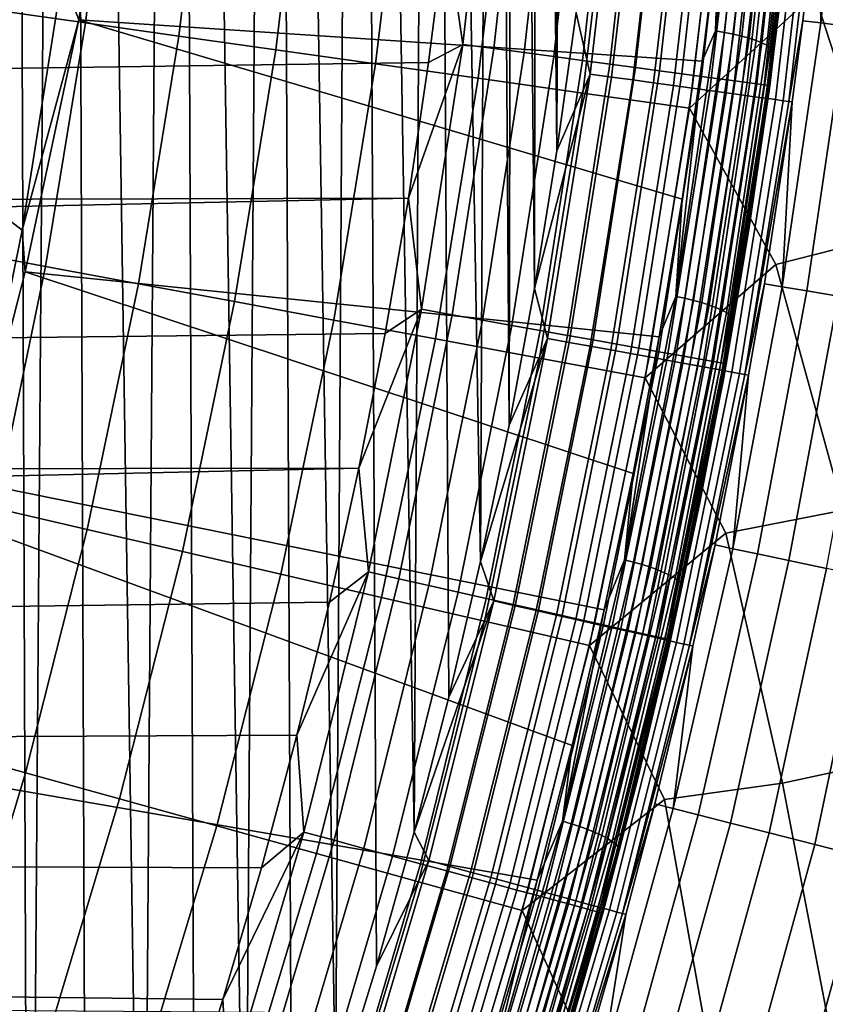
# Model space of a CAD drawing. Header units: metres. Extents: x -109 to 109, y -342 to 66.
# Tile 383 of 512: x 24.46 to 28, y -7.81 to -3.48. Entities that reach past the tile are written whole.
import ezdxf

# ---------------------------------------------------------------- set-up
doc = ezdxf.new("R2010")
doc.units = ezdxf.units.M
doc.layers.add('solid_K_24_62_16_000B91', color=7, linetype='CONTINUOUS')

msp = doc.modelspace()

# ---------------------------------------------------------------- linework, layer by layer
at = {"layer": 'solid_K_24_62_16_000B91'}
for points in [[(24.226357, -12.195995, 31), (24.495567, -11.645845, 31), (24.410202, 11.739717, 31)], [(24.495567, -11.645845, 31), (24.667767, 11.188388, 31), (24.410202, 11.739717, 31)], [(24.495567, -11.645845, 31), (24.752348, -11.08963, 31), (24.667767, 11.188388, 31)], [(24.996469, -10.527824, 31), (25.145042, 10.070031, 31), (24.667767, 11.188388, 31)], [(24.752348, -11.08963, 31), (24.996469, -10.527824, 31), (24.667767, 11.188388, 31)], [(24.996469, -10.527824, 31), (25.227873, -9.960575, 31), (25.145042, 10.070031, 31)], [(25.446392, -9.388275, 31), (25.571054, 8.933076, 31), (25.145042, 10.070031, 31)], [(25.227873, -9.960575, 31), (25.446392, -9.388275, 31), (25.145042, 10.070031, 31)], [(25.446392, -9.388275, 31), (25.651932, -8.811192, 31), (25.571054, 8.933076, 31)], [(25.844389, -8.229585, 31), (25.944952, 7.780631, 31), (25.571054, 8.933076, 31)], [(25.651932, -8.811192, 31), (25.844389, -8.229585, 31), (25.571054, 8.933076, 31)], [(25.844389, -8.229585, 31), (26.023642, -7.643868, 31), (25.944952, 7.780631, 31)], [(26.189634, -7.05419, 31), (26.266127, 6.615836, 31), (25.944952, 7.780631, 31)], [(26.023642, -7.643868, 31), (26.189634, -7.05419, 31), (25.944952, 7.780631, 31)], [(26.189634, -7.05419, 31), (26.342234, -6.461063, 31), (26.266127, 6.615836, 31)], [(26.481415, -5.864575, 31), (26.534307, 5.441854, 31), (26.266127, 6.615836, 31)], [(26.342234, -6.461063, 31), (26.481415, -5.864575, 31), (26.266127, 6.615836, 31)], [(26.481415, -5.864575, 31), (26.607061, -5.265256, 31), (26.534307, 5.441854, 31)], [(26.607061, -5.265256, 31), (26.628435, 5.005833, 31), (26.534307, 5.441854, 31)], [(26.607061, -5.265256, 31), (26.71916, -4.663173, 31), (26.628435, 5.005833, 31)], [(26.71916, -4.663173, 31), (26.731255, 4.571909, 31), (26.628435, 5.005833, 31)], [(26.71916, -4.663173, 31), (26.817623, -4.058781, 31), (26.731255, 4.571909, 31)], [(26.817623, -4.058781, 31), (26.742184, 4.523861, 31), (26.731255, 4.571909, 31)], [(26.817623, -4.058781, 31), (26.751213, 4.475628, 31), (26.742184, 4.523861, 31)], [(26.817623, -4.058781, 31), (26.845097, 3.873025, 31), (26.751213, 4.475628, 31)], [(26.817623, -4.058781, 31), (26.902435, -3.452191, 31), (26.845097, 3.873025, 31)], [(24.714945, -3.482851, 40.375896), (24.641716, -3.292164, 39.925716), (24.765802, -2.169688, 39.925716), (24.897516, -2.36602, 40.623493)], [(28.099537, -2.329802, 29.560463), (28.020241, -2.323228, 30.115044), (27.992641, -2.635014, 30.115044), (27.978863, -3.495935, 29.557734)], [(28.099537, -2.329802, 29.560463), (27.978863, -3.495935, 29.557734), (28.088381, -3.509619, 29.005627), (28.208765, -2.338859, 29.011028)], [(24.349251, -3.439648, -22.694466), (24.47567, -2.378822, -22.694466), (24.87295, -2.417434, -22.40901), (24.744478, -3.495479, -22.40901)], [(27.456547, -3.664438, 40.33564), (24.714945, -3.482851, 40.375896), (24.897516, -2.36602, 40.623493), (27.530907, -3.055997, 40.470528)], [(27.515114, -3.531101, 40.368042), (27.591789, -2.44601, 40.605759), (27.640373, -2.357692, 40.628181)], [(27.515114, -3.531101, 40.368042), (27.640373, -2.357692, 40.628181), (27.680662, -2.362786, 40.635658), (27.555229, -3.537827, 40.37516)], [(27.555229, -3.537827, 40.37516), (27.680662, -2.362786, 40.635658), (27.719418, -2.36894, 40.64851), (27.593819, -3.54555, 40.387661)], [(27.593819, -3.54555, 40.387661), (27.719418, -2.36894, 40.64851), (27.755909, -2.376037, 40.666485), (27.630152, -3.554124, 40.405308)], [(27.630152, -3.554124, 40.405308), (27.755909, -2.376037, 40.666485), (27.789442, -2.383943, 40.689243), (27.66354, -3.563388, 40.427769)], [(24.744478, -3.495479, -22.40901), (24.87295, -2.417434, -22.40901), (25.286327, -2.457611, -22.14764), (25.155722, -3.553573, -22.14764)], [(26.404053, -3.590627, 84.919785), (26.534163, -2.419237, 84.919785), (26.328917, -3.07126, 84.926178)], [(26.540201, -3.608807, 84.900612), (26.670982, -2.431376, 84.900612), (26.534163, -2.419237, 84.919785), (26.404053, -3.590627, 84.919785)], [(27.66354, -3.563388, 40.427769), (27.789442, -2.383943, 40.689243), (27.819384, -2.392508, 40.716358), (27.693352, -3.573165, 40.454613)], [(27.693352, -3.573165, 40.454613), (27.819384, -2.392508, 40.716358), (27.845165, -2.401569, 40.747314), (27.719021, -3.583271, 40.48534)], [(27.719021, -3.583271, 40.48534), (27.845165, -2.401569, 40.747314), (27.866297, -2.410956, 40.781528), (27.740063, -3.593513, 40.51936)], [(27.740063, -3.593513, 40.51936), (27.866297, -2.410956, 40.781528), (27.882381, -2.42049, 40.818344), (27.756077, -3.603698, 40.556034)], [(27.756077, -3.603698, 40.556034), (27.882381, -2.42049, 40.818344), (27.893112, -2.42999, 40.857067), (27.766762, -3.613633, 40.594662)], [(25.155722, -3.553573, -22.14764), (25.286327, -2.457611, -22.14764), (25.714355, -2.499211, -21.911274), (25.581539, -3.613725, -21.911274)], [(26.674015, -3.626675, 84.868843), (26.805454, -2.443308, 84.868843), (26.670982, -2.431376, 84.900612), (26.540201, -3.608807, 84.900612)], [(26.804346, -3.644078, 84.824738), (26.93643, -2.454929, 84.824738), (26.805454, -2.443308, 84.868843), (26.674015, -3.626675, 84.868843)], [(26.930084, -3.660867, 84.768677), (27.062786, -2.46614, 84.768677), (26.93643, -2.454929, 84.824738), (26.804346, -3.644078, 84.824738)], [(27.050152, -3.6769, 84.701141), (27.183445, -2.476846, 84.701141), (27.062786, -2.46614, 84.768677), (26.930084, -3.660867, 84.768677)], [(27.515114, -3.531101, 40.368042), (27.530907, -3.055997, 40.470528), (27.591789, -2.44601, 40.605759)], [(27.766762, -3.613633, 40.594662), (27.893112, -2.42999, 40.857067), (27.898287, -2.439277, 40.896969), (27.771914, -3.623129, 40.634514)], [(27.771914, -3.623129, 40.634514), (27.898287, -2.439277, 40.896969), (27.828728, -3.157163, 40.762726)], [(25.581539, -3.613725, -21.911274), (25.714355, -2.499211, -21.911274), (26.155539, -2.54209, -21.700735), (26.020443, -3.675726, -21.700735)], [(27.163525, -3.692038, 84.622704), (27.297377, -2.486955, 84.622704), (27.183445, -2.476846, 84.701141), (27.050152, -3.6769, 84.701141)], [(27.26923, -3.706153, 84.534042), (27.403605, -2.49638, 84.534042), (27.297377, -2.486955, 84.622704), (27.163525, -3.692038, 84.622704)], [(27.366369, -3.719124, 84.435905), (27.501221, -2.505041, 84.435905), (27.403605, -2.49638, 84.534042), (27.26923, -3.706153, 84.534042)], [(27.454107, -3.730839, 84.32914), (27.589392, -2.512864, 84.32914), (27.501221, -2.505041, 84.435905), (27.366369, -3.719124, 84.435905)], [(26.020443, -3.675726, -21.700735), (26.155539, -2.54209, -21.700735), (26.608335, -2.586098, -21.51676), (26.470901, -3.739359, -21.51676)], [(26.963123, -3.720728, 30.99542), (27.098833, -2.550886, 30.99542), (26.902435, -3.452191, 31)], [(27.058306, -3.733862, 30.981457), (27.194496, -2.55989, 30.981457), (27.098833, -2.550886, 30.99542), (26.963123, -3.720728, 30.99542)], [(27.531696, -3.7412, 84.214653), (27.667362, -2.519783, 84.214653), (27.589392, -2.512864, 84.32914), (27.454107, -3.730839, 84.32914)], [(27.598473, -3.750116, 84.093422), (27.734468, -2.525737, 84.093422), (27.667362, -2.519783, 84.214653), (27.531696, -3.7412, 84.214653)], [(27.653866, -3.757513, 83.966492), (27.790133, -2.530676, 83.966492), (27.734468, -2.525737, 84.093422), (27.598473, -3.750116, 84.093422)], [(27.697401, -3.763326, 83.834938), (27.833883, -2.534558, 83.834938), (27.790133, -2.530676, 83.966492), (27.653866, -3.757513, 83.966492)], [(27.728708, -3.767506, 83.699898), (27.865345, -2.537349, 83.699898), (27.833883, -2.534558, 83.834938), (27.697401, -3.763326, 83.834938)], [(27.747517, -3.770018, 83.562515), (27.884247, -2.539026, 83.562515), (27.865345, -2.537349, 83.699898), (27.728708, -3.767506, 83.699898)], [(27.884247, -2.539026, 83.562515), (27.747517, -3.770018, 83.562515), (27.746593, -3.823461, 83.426178), (27.88728, -2.574831, 83.426178)], [(27.890341, -2.5406, 40.897961), (27.88728, -2.574831, 83.426178), (27.746593, -3.823461, 83.426178), (27.828728, -3.157163, 40.762726)], [(26.470901, -3.739359, -21.51676), (26.608335, -2.586098, -21.51676), (27.071161, -2.631081, -21.359991), (26.931337, -3.804402, -21.359991)], [(27.151697, -3.746748, 30.958241), (27.288359, -2.568725, 30.958241), (27.194496, -2.55989, 30.981457), (27.058306, -3.733862, 30.981457)], [(27.24242, -3.759267, 30.925991), (27.379536, -2.577307, 30.925991), (27.288359, -2.568725, 30.958241), (27.151697, -3.746748, 30.958241)], [(27.329617, -3.771298, 30.885012), (27.467171, -2.585556, 30.885012), (27.379536, -2.577307, 30.925991), (27.24242, -3.759267, 30.925991)], [(27.412464, -3.78273, 30.835691), (27.550436, -2.593393, 30.835691), (27.467171, -2.585556, 30.885012), (27.329617, -3.771298, 30.885012)], [(27.490183, -3.793454, 30.77849), (27.628548, -2.600746, 30.77849), (27.550436, -2.593393, 30.835691), (27.412464, -3.78273, 30.835691)], [(26.931337, -3.804402, -21.359991), (27.071161, -2.631081, -21.359991), (27.5424, -2.67688, -21.230976), (27.400141, -3.870625, -21.230976)], [(27.562042, -3.80337, 30.713951), (27.700768, -2.607543, 30.713951), (27.628548, -2.600746, 30.77849), (27.490183, -3.793454, 30.77849)], [(27.627361, -3.812382, 30.642681), (27.766415, -2.613722, 30.642681), (27.700768, -2.607543, 30.713951), (27.562042, -3.80337, 30.713951)], [(27.685526, -3.820408, 30.565353), (27.824871, -2.619225, 30.565353), (27.766415, -2.613722, 30.642681), (27.627361, -3.812382, 30.642681)], [(27.735987, -3.827371, 30.482695), (27.875587, -2.623998, 30.482695), (27.824871, -2.619225, 30.565353), (27.685526, -3.820408, 30.565353)], [(27.778269, -3.833205, 30.395487), (27.918083, -2.627998, 30.395487), (27.875587, -2.623998, 30.482695), (27.735987, -3.827371, 30.482695)], [(27.811975, -3.837856, 30.30455), (27.951958, -2.631186, 30.30455), (27.918083, -2.627998, 30.395487), (27.778269, -3.833205, 30.395487)], [(27.836784, -3.841279, 30.210743), (27.976892, -2.633533, 30.210743), (27.951958, -2.631186, 30.30455), (27.811975, -3.837856, 30.30455)], [(27.976892, -2.633533, 30.210743), (27.836784, -3.841279, 30.210743), (27.899445, -3.486012, 30.115044), (27.992641, -2.635014, 30.115044)], [(27.992641, -2.635014, 30.115044), (27.899445, -3.486012, 30.115044), (27.978863, -3.495935, 29.557734)], [(27.950205, -3.368329, -21.130169), (27.400141, -3.870625, -21.230976), (27.5424, -2.67688, -21.230976)], [(31.436731, -3.54441, -21), (27.5825, -10.786567, -21), (27.81171, -10.181009, -21), (30.781664, -2.827733, -21)], [(30.781664, -2.827733, -21), (27.81171, -10.181009, -21), (28.027601, -9.570683, -21)], [(5.033779, -3.279591, 84.926178), (5.297996, -3.610908, 84.926178), (26.328917, -3.07126, 84.926178)], [(5.540446, -3.958476, 84.926178), (26.253656, -3.669847, 84.926178), (26.328917, -3.07126, 84.926178), (5.297996, -3.610908, 84.926178)], [(26.404053, -3.590627, 84.919785), (26.328917, -3.07126, 84.926178), (26.253656, -3.669847, 84.926178)], [(27.515114, -3.531101, 40.368042), (27.456547, -3.664438, 40.33564), (27.530907, -3.055997, 40.470528)], [(24.466782, -4.407846, 39.925716), (24.214724, -4.214442, 38.807678), (24.380655, -3.114159, 38.807678), (24.641716, -3.292164, 39.925716)], [(27.771914, -3.623129, 40.634514), (27.828728, -3.157163, 40.762726), (27.746593, -3.823461, 83.426178), (27.753498, -3.772135, 40.627861)], [(28.814573, -4.251993, -21.014477), (28.293373, -4.428225, -21.057917), (27.950205, -3.368329, -21.130169), (28.457415, -3.209308, -21.057917)], [(24.714945, -3.482851, 40.375896), (24.466782, -4.407846, 39.925716), (24.641716, -3.292164, 39.925716)], [(28.293373, -4.428225, -21.057917), (27.780926, -4.558483, -21.130169), (27.400141, -3.870625, -21.230976), (27.950205, -3.368329, -21.130169)], [(24.176874, -4.493983, -22.694466), (24.349251, -3.439648, -22.694466), (24.744478, -3.495479, -22.40901), (24.569305, -4.566928, -22.40901)], [(26.963123, -3.720728, 30.99542), (26.902435, -3.452191, 31), (26.817623, -4.058781, 31)], [(24.714945, -3.482851, 40.375896), (24.479839, -4.590286, 40.130383), (24.466782, -4.407846, 39.925716)], [(27.267519, -4.875692, 40.067112), (24.479839, -4.590286, 40.130383), (24.714945, -3.482851, 40.375896), (27.368715, -4.271221, 40.201118)], [(24.569305, -4.566928, -22.40901), (24.744478, -3.495479, -22.40901), (25.155722, -3.553573, -22.14764), (24.977636, -4.642828, -22.14764)], [(27.456547, -3.664438, 40.33564), (27.368715, -4.271221, 40.201118), (24.714945, -3.482851, 40.375896)], [(27.978863, -3.495935, 29.557734), (27.899445, -3.486012, 30.115044), (27.852455, -3.843441, 30.115044), (27.808865, -4.655903, 29.560625)], [(28.088381, -3.509619, 29.005627), (27.978863, -3.495935, 29.557734), (27.808865, -4.655903, 29.560625), (27.91692, -4.673995, 29.011349)], [(27.836784, -3.841279, 30.210743), (27.852455, -3.843441, 30.115044), (27.899445, -3.486012, 30.115044)], [(26.816326, -12.570957, -21), (31.436731, -3.54441, -21), (32.126499, -4.234723, -21), (26.535177, -13.154038, -21)], [(31.436731, -3.54441, -21), (26.816326, -12.570957, -21), (27.084694, -11.981809, -21)], [(31.436731, -3.54441, -21), (27.084694, -11.981809, -21), (27.340122, -11.386918, -21)], [(27.340025, -4.698282, 40.109283), (27.456547, -3.664438, 40.33564), (27.515114, -3.531101, 40.368042)], [(27.340025, -4.698282, 40.109283), (27.515114, -3.531101, 40.368042), (27.555229, -3.537827, 40.37516), (27.379896, -4.706631, 40.116043)], [(31.436731, -3.54441, -21), (27.340122, -11.386918, -21), (27.5825, -10.786567, -21)], [(27.379896, -4.706631, 40.116043), (27.555229, -3.537827, 40.37516), (27.593819, -3.54555, 40.387661), (27.418251, -4.715917, 40.128197)], [(27.418251, -4.715917, 40.128197), (27.593819, -3.54555, 40.387661), (27.630152, -3.554124, 40.405308), (27.454363, -4.725962, 40.145519)], [(28.227669, -3.527023, 28.460377), (28.088381, -3.509619, 29.005627), (27.91692, -4.673995, 29.011349), (28.054262, -4.696989, 28.468842)], [(24.977636, -4.642828, -22.14764), (25.155722, -3.553573, -22.14764), (25.581539, -3.613725, -21.911274), (25.40044, -4.721418, -21.911274)], [(26.404053, -3.590627, 84.919785), (26.253656, -3.669847, 84.926178), (26.164757, -4.26676, 84.926178)], [(26.222256, -4.755116, 84.919785), (26.404053, -3.590627, 84.919785), (26.164757, -4.26676, 84.926178)], [(26.357468, -4.7793, 84.900612), (26.540201, -3.608807, 84.900612), (26.404053, -3.590627, 84.919785), (26.222256, -4.755116, 84.919785)], [(27.454363, -4.725962, 40.145519), (27.630152, -3.554124, 40.405308), (27.66354, -3.563388, 40.427769), (27.487549, -4.736578, 40.167679)], [(27.487549, -4.736578, 40.167679), (27.66354, -3.563388, 40.427769), (27.693352, -3.573165, 40.454613), (27.517179, -4.747561, 40.194256)], [(27.517179, -4.747561, 40.194256), (27.693352, -3.573165, 40.454613), (27.719021, -3.583271, 40.48534), (27.542692, -4.758706, 40.224751)], [(27.542692, -4.758706, 40.224751), (27.719021, -3.583271, 40.48534), (27.740063, -3.593513, 40.51936), (27.563606, -4.7698, 40.258583)], [(27.563606, -4.7698, 40.258583), (27.740063, -3.593513, 40.51936), (27.756077, -3.603698, 40.556034), (27.579523, -4.780633, 40.295113)], [(25.40044, -4.721418, -21.911274), (25.581539, -3.613725, -21.911274), (26.020443, -3.675726, -21.700735), (25.836237, -4.802424, -21.700735)], [(26.490358, -4.80307, 84.868843), (26.674015, -3.626675, 84.868843), (26.540201, -3.608807, 84.900612), (26.357468, -4.7793, 84.900612)], [(26.619793, -4.826221, 84.824738), (26.804346, -3.644078, 84.824738), (26.674015, -3.626675, 84.868843), (26.490358, -4.80307, 84.868843)], [(27.579523, -4.780633, 40.295113), (27.756077, -3.603698, 40.556034), (27.766762, -3.613633, 40.594662), (27.590143, -4.791001, 40.333645)], [(27.590143, -4.791001, 40.333645), (27.766762, -3.613633, 40.594662), (27.771914, -3.623129, 40.634514), (27.595264, -4.800706, 40.373451)], [(27.595264, -4.800706, 40.373451), (27.771914, -3.623129, 40.634514), (27.664692, -4.38521, 40.493389)], [(27.771914, -3.623129, 40.634514), (27.753498, -3.772135, 40.627861), (27.664692, -4.38521, 40.493389)], [(5.760131, -4.320868, 84.926178), (26.164757, -4.26676, 84.926178), (26.253656, -3.669847, 84.926178), (5.540446, -3.958476, 84.926178)], [(25.836237, -4.802424, -21.700735), (26.020443, -3.675726, -21.700735), (26.470901, -3.739359, -21.51676), (26.283506, -4.885562, -21.51676)], [(26.744665, -4.848556, 84.768677), (26.930084, -3.660867, 84.768677), (26.804346, -3.644078, 84.824738), (26.619793, -4.826221, 84.824738)], [(26.863907, -4.869884, 84.701141), (27.050152, -3.6769, 84.701141), (26.930084, -3.660867, 84.768677), (26.744665, -4.848556, 84.768677)], [(26.976498, -4.890022, 84.622704), (27.163525, -3.692038, 84.622704), (27.050152, -3.6769, 84.701141), (26.863907, -4.869884, 84.701141)], [(27.340025, -4.698282, 40.109283), (27.368715, -4.271221, 40.201118), (27.456547, -3.664438, 40.33564)], [(26.963123, -3.720728, 30.99542), (26.817623, -4.058781, 31), (26.71916, -4.663173, 31)], [(26.776936, -4.883604, 30.99542), (26.963123, -3.720728, 30.99542), (26.71916, -4.663173, 31)], [(26.87146, -4.900843, 30.981457), (27.058306, -3.733862, 30.981457), (26.963123, -3.720728, 30.99542), (26.776936, -4.883604, 30.99542)], [(27.081476, -4.908799, 84.534042), (27.26923, -3.706153, 84.534042), (27.163525, -3.692038, 84.622704), (26.976498, -4.890022, 84.622704)], [(27.177946, -4.926054, 84.435905), (27.366369, -3.719124, 84.435905), (27.26923, -3.706153, 84.534042), (27.081476, -4.908799, 84.534042)], [(27.265079, -4.941638, 84.32914), (27.454107, -3.730839, 84.32914), (27.366369, -3.719124, 84.435905), (27.177946, -4.926054, 84.435905)], [(26.283506, -4.885562, -21.51676), (26.470901, -3.739359, -21.51676), (26.931337, -3.804402, -21.359991), (26.740683, -4.970542, -21.359991)], [(26.964207, -4.917758, 30.958241), (27.151697, -3.746748, 30.958241), (27.058306, -3.733862, 30.981457), (26.87146, -4.900843, 30.981457)], [(27.054302, -4.934188, 30.925991), (27.24242, -3.759267, 30.925991), (27.151697, -3.746748, 30.958241), (26.964207, -4.917758, 30.958241)], [(27.140898, -4.949981, 30.885012), (27.329617, -3.771298, 30.885012), (27.24242, -3.759267, 30.925991), (27.054302, -4.934188, 30.925991)], [(27.342134, -4.95542, 84.214653), (27.531696, -3.7412, 84.214653), (27.454107, -3.730839, 84.32914), (27.265079, -4.941638, 84.32914)], [(27.408451, -4.967282, 84.093422), (27.598473, -3.750116, 84.093422), (27.531696, -3.7412, 84.214653), (27.342134, -4.95542, 84.214653)], [(27.463463, -4.977122, 83.966492), (27.653866, -3.757513, 83.966492), (27.598473, -3.750116, 84.093422), (27.408451, -4.967282, 84.093422)], [(27.506699, -4.984855, 83.834938), (27.697401, -3.763326, 83.834938), (27.653866, -3.757513, 83.966492), (27.463463, -4.977122, 83.966492)], [(27.53779, -4.990416, 83.699898), (27.728708, -3.767506, 83.699898), (27.697401, -3.763326, 83.834938), (27.506699, -4.984855, 83.834938)], [(26.740683, -4.970542, -21.359991), (26.931337, -3.804402, -21.359991), (27.400141, -3.870625, -21.230976), (27.206167, -5.057065, -21.230976)], [(27.223173, -4.964985, 30.835691), (27.412464, -3.78273, 30.835691), (27.329617, -3.771298, 30.885012), (27.140898, -4.949981, 30.885012)], [(27.300356, -4.979062, 30.77849), (27.490183, -3.793454, 30.77849), (27.412464, -3.78273, 30.835691), (27.223173, -4.964985, 30.835691)], [(27.371717, -4.992076, 30.713951), (27.562042, -3.80337, 30.713951), (27.490183, -3.793454, 30.77849), (27.300356, -4.979062, 30.77849)], [(27.436586, -5.003906, 30.642681), (27.627361, -3.812382, 30.642681), (27.562042, -3.80337, 30.713951), (27.371717, -4.992076, 30.713951)], [(27.556471, -4.993757, 83.562515), (27.747517, -3.770018, 83.562515), (27.728708, -3.767506, 83.699898), (27.53779, -4.990416, 83.699898)], [(27.747517, -3.770018, 83.562515), (27.556471, -4.993757, 83.562515), (27.55003, -5.064522, 83.426178), (27.746593, -3.823461, 83.426178)], [(27.753498, -3.772135, 40.627861), (27.746593, -3.823461, 83.426178), (27.55003, -5.064522, 83.426178), (27.664692, -4.38521, 40.493389)], [(27.494349, -5.01444, 30.565353), (27.685526, -3.820408, 30.565353), (27.627361, -3.812382, 30.642681), (27.436586, -5.003906, 30.642681)], [(27.544462, -5.023579, 30.482695), (27.735987, -3.827371, 30.482695), (27.685526, -3.820408, 30.565353), (27.494349, -5.01444, 30.565353)], [(27.586452, -5.031236, 30.395487), (27.778269, -3.833205, 30.395487), (27.735987, -3.827371, 30.482695), (27.544462, -5.023579, 30.482695)], [(27.619925, -5.03734, 30.30455), (27.811975, -3.837856, 30.30455), (27.778269, -3.833205, 30.395487), (27.586452, -5.031236, 30.395487)], [(27.644564, -5.041833, 30.210743), (27.836784, -3.841279, 30.210743), (27.811975, -3.837856, 30.30455), (27.619925, -5.03734, 30.30455)], [(27.644564, -5.041833, 30.210743), (27.852455, -3.843441, 30.115044), (27.836784, -3.841279, 30.210743)], [(27.644564, -5.041833, 30.210743), (27.730417, -4.642769, 30.115044), (27.852455, -3.843441, 30.115044)], [(27.852455, -3.843441, 30.115044), (27.730417, -4.642769, 30.115044), (27.808865, -4.655903, 29.560625)], [(27.780926, -4.558483, -21.130169), (27.206167, -5.057065, -21.230976), (27.400141, -3.870625, -21.230976)], [(24.241371, -5.514217, 39.925552), (23.999163, -5.306087, 38.807678), (24.214724, -4.214442, 38.807678), (24.466782, -4.407846, 39.925716)], [(32.847916, -4.894911, -21), (25.285141, -15.420957, -21), (25.616137, -14.864648, -21), (32.126499, -4.234723, -21)], [(32.126499, -4.234723, -21), (25.616137, -14.864648, -21), (25.934954, -14.301137, -21)], [(32.126499, -4.234723, -21), (25.934954, -14.301137, -21), (26.241312, -13.730905, -21)], [(32.126499, -4.234723, -21), (26.241312, -13.730905, -21), (26.535177, -13.154038, -21)], [(5.760131, -4.320868, 84.926178), (5.956147, -4.696594, 84.926178), (26.164757, -4.26676, 84.926178)], [(6.127688, -5.084107, 84.926178), (26.062328, -4.861289, 84.926178), (26.164757, -4.26676, 84.926178), (5.956147, -4.696594, 84.926178)], [(26.222256, -4.755116, 84.919785), (26.164757, -4.26676, 84.926178), (26.062328, -4.861289, 84.926178)], [(27.340025, -4.698282, 40.109283), (27.267519, -4.875692, 40.067112), (27.368715, -4.271221, 40.201118)], [(24.479839, -4.590286, 40.130383), (24.241371, -5.514217, 39.925552), (24.466782, -4.407846, 39.925716)], [(27.595264, -4.800706, 40.373451), (27.664692, -4.38521, 40.493389), (27.55003, -5.064522, 83.426178), (27.562361, -4.996086, 40.359425)], [(28.603832, -5.493622, -21.014477), (28.077145, -5.638975, -21.057917), (27.780926, -4.558483, -21.130169), (28.293373, -4.428225, -21.057917)], [(23.958868, -5.539835, -22.694466), (24.176874, -4.493983, -22.694466), (24.569305, -4.566928, -22.40901), (24.347761, -5.629756, -22.40901)], [(24.347761, -5.629756, -22.40901), (24.569305, -4.566928, -22.40901), (24.977636, -4.642828, -22.14764), (24.752409, -5.72332, -22.14764)], [(28.077145, -5.638975, -21.057917), (27.560991, -5.740324, -21.130169), (27.206167, -5.057065, -21.230976), (27.780926, -4.558483, -21.130169)], [(27.025192, -6.07691, 39.800808), (24.241371, -5.514217, 39.925552), (24.479839, -4.590286, 40.130383), (27.152967, -5.477782, 39.933632)], [(27.267519, -4.875692, 40.067112), (27.152967, -5.477782, 39.933632), (24.479839, -4.590286, 40.130383)], [(24.752409, -5.72332, -22.14764), (24.977636, -4.642828, -22.14764), (25.40044, -4.721418, -21.911274), (25.1714, -5.8202, -21.911274)], [(26.776936, -4.883604, 30.99542), (26.71916, -4.663173, 31), (26.607061, -5.265256, 31)], [(27.808865, -4.655903, 29.560625), (27.730417, -4.642769, 30.115044), (27.660126, -5.044673, 30.115044), (27.591719, -5.807976, 29.558023)], [(27.808865, -4.655903, 29.560625), (27.591719, -5.807976, 29.558023), (27.69964, -5.830693, 29.006203), (27.91692, -4.673995, 29.011349)], [(27.644564, -5.041833, 30.210743), (27.660126, -5.044673, 30.115044), (27.730417, -4.642769, 30.115044)], [(27.91692, -4.673995, 29.011349), (27.69964, -5.830693, 29.006203), (27.836891, -5.859584, 28.461229), (28.054262, -4.696989, 28.468842)], [(27.11536, -5.857331, 39.852329), (27.267519, -4.875692, 40.067112), (27.340025, -4.698282, 40.109283)], [(27.11536, -5.857331, 39.852329), (27.340025, -4.698282, 40.109283), (27.379896, -4.706631, 40.116043), (27.154919, -5.867294, 39.858727)], [(27.154919, -5.867294, 39.858727), (27.379896, -4.706631, 40.116043), (27.418251, -4.715917, 40.128197), (27.192972, -5.878133, 39.870541)], [(27.192972, -5.878133, 39.870541), (27.418251, -4.715917, 40.128197), (27.454363, -4.725962, 40.145519), (27.228802, -5.88964, 39.887535)], [(28.054262, -4.696989, 28.468842), (27.836891, -5.859584, 28.461229), (28.003063, -5.894563, 27.92473), (28.220486, -4.724819, 27.934704)], [(25.1714, -5.8202, -21.911274), (25.40044, -4.721418, -21.911274), (25.836237, -4.802424, -21.700735), (25.603268, -5.920058, -21.700735)], [(26.222256, -4.755116, 84.919785), (26.062328, -4.861289, 84.926178), (25.946384, -5.453359, 84.926178)], [(25.989126, -5.910423, 84.919785), (26.222256, -4.755116, 84.919785), (25.946384, -5.453359, 84.926178)], [(26.123137, -5.940565, 84.900612), (26.357468, -4.7793, 84.900612), (26.222256, -4.755116, 84.919785), (25.989126, -5.910423, 84.919785)], [(27.228802, -5.88964, 39.887535), (27.454363, -4.725962, 40.145519), (27.487549, -4.736578, 40.167679), (27.261726, -5.901599, 39.909397)], [(27.261726, -5.901599, 39.909397), (27.487549, -4.736578, 40.167679), (27.517179, -4.747561, 40.194256), (27.291124, -5.913783, 39.935711)], [(27.291124, -5.913783, 39.935711), (27.517179, -4.747561, 40.194256), (27.542692, -4.758706, 40.224751), (27.316439, -5.925961, 39.965977)], [(27.316439, -5.925961, 39.965977), (27.542692, -4.758706, 40.224751), (27.563606, -4.7698, 40.258583), (27.337187, -5.937901, 39.999622)], [(25.603268, -5.920058, -21.700735), (25.836237, -4.802424, -21.700735), (26.283506, -4.885562, -21.51676), (26.046503, -6.022544, -21.51676)], [(26.254847, -5.970189, 84.868843), (26.490358, -4.80307, 84.868843), (26.357468, -4.7793, 84.900612), (26.123137, -5.940565, 84.900612)], [(26.383131, -5.999043, 84.824738), (26.619793, -4.826221, 84.824738), (26.490358, -4.80307, 84.868843), (26.254847, -5.970189, 84.868843)], [(27.337187, -5.937901, 39.999622), (27.563606, -4.7698, 40.258583), (27.579523, -4.780633, 40.295113), (27.35298, -5.949379, 40.036007)], [(27.35298, -5.949379, 40.036007), (27.579523, -4.780633, 40.295113), (27.590143, -4.791001, 40.333645), (27.363516, -5.960176, 40.074444)], [(27.363516, -5.960176, 40.074444), (27.590143, -4.791001, 40.333645), (27.595264, -4.800706, 40.373451), (27.368597, -5.970089, 40.114208)], [(27.368597, -5.970089, 40.114208), (27.595264, -4.800706, 40.373451), (27.446558, -5.604464, 40.225983)], [(27.595264, -4.800706, 40.373451), (27.562361, -4.996086, 40.359425), (27.446558, -5.604464, 40.225983)], [(26.506893, -6.02688, 84.768677), (26.744665, -4.848556, 84.768677), (26.619793, -4.826221, 84.824738), (26.383131, -5.999043, 84.824738)], [(26.625074, -6.053461, 84.701141), (26.863907, -4.869884, 84.701141), (26.744665, -4.848556, 84.768677), (26.506893, -6.02688, 84.768677)], [(6.274048, -5.481815, 84.926178), (25.946384, -5.453359, 84.926178), (26.062328, -4.861289, 84.926178), (6.127688, -5.084107, 84.926178)], [(26.046503, -6.022544, -21.51676), (26.283506, -4.885562, -21.51676), (26.740683, -4.970542, -21.359991), (26.499557, -6.127301, -21.359991)], [(26.776936, -4.883604, 30.99542), (26.607061, -5.265256, 31), (26.481415, -5.864575, 31)], [(26.540617, -6.037338, 30.99542), (26.776936, -4.883604, 30.99542), (26.481415, -5.864575, 31)], [(26.634308, -6.05865, 30.981457), (26.87146, -4.900843, 30.981457), (26.776936, -4.883604, 30.99542), (26.540617, -6.037338, 30.99542)], [(26.736664, -6.07856, 84.622704), (26.976498, -4.890022, 84.622704), (26.863907, -4.869884, 84.701141), (26.625074, -6.053461, 84.701141)], [(26.84071, -6.101962, 84.534042), (27.081476, -4.908799, 84.534042), (26.976498, -4.890022, 84.622704), (26.736664, -6.07856, 84.622704)], [(27.11536, -5.857331, 39.852329), (27.152967, -5.477782, 39.933632), (27.267519, -4.875692, 40.067112)], [(33.598053, -5.521965, -21), (24.2202, -17.04483, -21), (24.587006, -16.511312, -21), (32.847916, -4.894911, -21)], [(32.847916, -4.894911, -21), (24.587006, -16.511312, -21), (24.941996, -15.970006, -21)], [(32.847916, -4.894911, -21), (24.941996, -15.970006, -21), (25.285141, -15.420957, -21)], [(26.726238, -6.07956, 30.958241), (26.964207, -4.917758, 30.958241), (26.87146, -4.900843, 30.981457), (26.634308, -6.05865, 30.981457)], [(26.815538, -6.099873, 30.925991), (27.054302, -4.934188, 30.925991), (26.964207, -4.917758, 30.958241), (26.726238, -6.07956, 30.958241)], [(26.901367, -6.119396, 30.885012), (27.140898, -4.949981, 30.885012), (27.054302, -4.934188, 30.925991), (26.815538, -6.099873, 30.925991)], [(26.936321, -6.123467, 84.435905), (27.177946, -4.926054, 84.435905), (27.081476, -4.908799, 84.534042), (26.84071, -6.101962, 84.534042)], [(27.02268, -6.142891, 84.32914), (27.265079, -4.941638, 84.32914), (27.177946, -4.926054, 84.435905), (26.936321, -6.123467, 84.435905)], [(26.499557, -6.127301, -21.359991), (26.740683, -4.970542, -21.359991), (27.206167, -5.057065, -21.230976), (26.960846, -6.23396, -21.230976)], [(26.982918, -6.137946, 30.835691), (27.223173, -4.964985, 30.835691), (27.140898, -4.949981, 30.885012), (26.901367, -6.119396, 30.885012)], [(27.05942, -6.155347, 30.77849), (27.300356, -4.979062, 30.77849), (27.223173, -4.964985, 30.835691), (26.982918, -6.137946, 30.835691)], [(27.099051, -6.160068, 84.214653), (27.342134, -4.95542, 84.214653), (27.265079, -4.941638, 84.32914), (27.02268, -6.142891, 84.32914)], [(27.130152, -6.171436, 30.713951), (27.371717, -4.992076, 30.713951), (27.300356, -4.979062, 30.77849), (27.05942, -6.155347, 30.77849)], [(27.164778, -6.174851, 84.093422), (27.408451, -4.967282, 84.093422), (27.342134, -4.95542, 84.214653), (27.099051, -6.160068, 84.214653)], [(27.219299, -6.187115, 83.966492), (27.463463, -4.977122, 83.966492), (27.408451, -4.967282, 84.093422), (27.164778, -6.174851, 84.093422)], [(27.262152, -6.196753, 83.834938), (27.506699, -4.984855, 83.834938), (27.463463, -4.977122, 83.966492), (27.219299, -6.187115, 83.966492)], [(27.194448, -6.186061, 30.642681), (27.436586, -5.003906, 30.642681), (27.371717, -4.992076, 30.713951), (27.130152, -6.171436, 30.713951)], [(27.251701, -6.199084, 30.565353), (27.494349, -5.01444, 30.565353), (27.436586, -5.003906, 30.642681), (27.194448, -6.186061, 30.642681)], [(27.301371, -6.210382, 30.482695), (27.544462, -5.023579, 30.482695), (27.494349, -5.01444, 30.565353), (27.251701, -6.199084, 30.565353)], [(27.292967, -6.203684, 83.699898), (27.53779, -4.990416, 83.699898), (27.506699, -4.984855, 83.834938), (27.262152, -6.196753, 83.834938)], [(27.31148, -6.207848, 83.562515), (27.556471, -4.993757, 83.562515), (27.53779, -4.990416, 83.699898), (27.292967, -6.203684, 83.699898)], [(27.556471, -4.993757, 83.562515), (27.31148, -6.207848, 83.562515), (27.297983, -6.295515, 83.426178), (27.55003, -5.064522, 83.426178)], [(27.562361, -4.996086, 40.359425), (27.55003, -5.064522, 83.426178), (27.297983, -6.295515, 83.426178), (27.446558, -5.604464, 40.225983)], [(27.560991, -5.740324, -21.130169), (26.960846, -6.23396, -21.230976), (27.206167, -5.057065, -21.230976)], [(27.342991, -6.219849, 30.395487), (27.586452, -5.031236, 30.395487), (27.544462, -5.023579, 30.482695), (27.301371, -6.210382, 30.482695)], [(27.376169, -6.227395, 30.30455), (27.619925, -5.03734, 30.30455), (27.586452, -5.031236, 30.395487), (27.342991, -6.219849, 30.395487)], [(27.400591, -6.232949, 30.210743), (27.644564, -5.041833, 30.210743), (27.619925, -5.03734, 30.30455), (27.376169, -6.227395, 30.30455)], [(27.400591, -6.232949, 30.210743), (27.660126, -5.044673, 30.115044), (27.644564, -5.041833, 30.210743)], [(27.400591, -6.232949, 30.210743), (27.513449, -5.7915, 30.115044), (27.660126, -5.044673, 30.115044)], [(27.660126, -5.044673, 30.115044), (27.513449, -5.7915, 30.115044), (27.591719, -5.807976, 29.558023)], [(6.274048, -5.481815, 84.926178), (6.394625, -5.888082, 84.926178), (25.946384, -5.453359, 84.926178)], [(6.488924, -6.301236, 84.926178), (25.817019, -6.042518, 84.926178), (25.946384, -5.453359, 84.926178), (6.394625, -5.888082, 84.926178)], [(25.989126, -5.910423, 84.919785), (25.946384, -5.453359, 84.926178), (25.817019, -6.042518, 84.926178)], [(27.11536, -5.857331, 39.852329), (27.025192, -6.07691, 39.800808), (27.152967, -5.477782, 39.933632)], [(34.374111, -6.113549, -21), (23.05121, -18.59532, -21), (23.452126, -18.087072, -21), (33.598053, -5.521965, -21)], [(33.598053, -5.521965, -21), (23.452126, -18.087072, -21), (23.841888, -17.570105, -21)], [(33.598053, -5.521965, -21), (23.841888, -17.570105, -21), (24.2202, -17.04483, -21)], [(26.884207, -6.67303, 39.668652), (24.192699, -5.685975, 39.887474), (24.241371, -5.514217, 39.925552), (27.025192, -6.07691, 39.800808)], [(27.368597, -5.970089, 40.114208), (27.446558, -5.604464, 40.225983), (27.297983, -6.295515, 83.426178), (27.31736, -6.209997, 40.093189)], [(24.080263, -6.68196, -22.40901), (24.347761, -5.629756, -22.40901), (24.752409, -5.72332, -22.14764), (24.480465, -6.793011, -22.14764)], [(28.339615, -6.724981, -21.014477), (27.809132, -6.839324, -21.057917), (27.560991, -5.740324, -21.130169), (28.077145, -5.638975, -21.057917)], [(26.730146, -7.265615, 39.537277), (23.854134, -6.767585, 39.64769), (24.192699, -5.685975, 39.887474), (26.884207, -6.67303, 39.668652)], [(24.480465, -6.793011, -22.14764), (24.752409, -5.72332, -22.14764), (25.1714, -5.8202, -21.911274), (24.894854, -6.907998, -21.911274)], [(27.809132, -6.839324, -21.057917), (27.290804, -6.911698, -21.130169), (26.960846, -6.23396, -21.230976), (27.560991, -5.740324, -21.130169)], [(27.591719, -5.807976, 29.558023), (27.513449, -5.7915, 30.115044), (27.416016, -6.23646, 30.115044), (27.328703, -6.950511, 29.544428)], [(27.400591, -6.232949, 30.210743), (27.416016, -6.23646, 30.115044), (27.513449, -5.7915, 30.115044)], [(24.894854, -6.907998, -21.911274), (25.1714, -5.8202, -21.911274), (25.603268, -5.920058, -21.700735), (25.321976, -7.026519, -21.700735)], [(27.591719, -5.807976, 29.558023), (27.328703, -6.950511, 29.544428), (27.439308, -6.978642, 28.979311), (27.69964, -5.830693, 29.006203)], [(27.69964, -5.830693, 29.006203), (27.439308, -6.978642, 28.979311), (27.580381, -7.014521, 28.421465), (27.836891, -5.859584, 28.461229)], [(26.540617, -6.037338, 30.99542), (26.481415, -5.864575, 31), (26.342234, -6.461063, 31)], [(26.841463, -7.006249, 39.597618), (27.025192, -6.07691, 39.800808), (27.11536, -5.857331, 39.852329)], [(26.841463, -7.006249, 39.597618), (27.11536, -5.857331, 39.852329), (27.154919, -5.867294, 39.858727), (26.88064, -7.017815, 39.603664)], [(26.88064, -7.017815, 39.603664), (27.154919, -5.867294, 39.858727), (27.192972, -5.878133, 39.870541), (26.918325, -7.030194, 39.615131)], [(26.918325, -7.030194, 39.615131), (27.192972, -5.878133, 39.870541), (27.228802, -5.88964, 39.887535), (26.95381, -7.043153, 39.631809)], [(27.836891, -5.859584, 28.461229), (27.580381, -7.014521, 28.421465), (27.751486, -7.058038, 27.872637), (28.003063, -5.894563, 27.92473)], [(25.321976, -7.026519, -21.700735), (25.603268, -5.920058, -21.700735), (26.046503, -6.022544, -21.51676), (25.760342, -7.14816, -21.51676)], [(25.989126, -5.910423, 84.919785), (25.817019, -6.042518, 84.926178), (25.674267, -6.628624, 84.926178)], [(25.705124, -7.054288, 84.919785), (25.989126, -5.910423, 84.919785), (25.674267, -6.628624, 84.926178)], [(25.837669, -7.090328, 84.900612), (26.123137, -5.940565, 84.900612), (25.989126, -5.910423, 84.919785), (25.705124, -7.054288, 84.919785)], [(26.95381, -7.043153, 39.631809), (27.228802, -5.88964, 39.887535), (27.261726, -5.901599, 39.909397), (26.986416, -7.056445, 39.653378)], [(26.986416, -7.056445, 39.653378), (27.261726, -5.901599, 39.909397), (27.291124, -5.913783, 39.935711), (27.01553, -7.069819, 39.679424)], [(27.01553, -7.069819, 39.679424), (27.291124, -5.913783, 39.935711), (27.316439, -5.925961, 39.965977), (27.0406, -7.083023, 39.709461)], [(27.0406, -7.083023, 39.709461), (27.316439, -5.925961, 39.965977), (27.337187, -5.937901, 39.999622), (27.061148, -7.095804, 39.74292)], [(28.003063, -5.894563, 27.92473), (27.751486, -7.058038, 27.872637), (27.95208, -7.109055, 27.334549), (28.19766, -5.935525, 27.398304)], [(25.967939, -7.125749, 84.868843), (26.254847, -5.970189, 84.868843), (26.123137, -5.940565, 84.900612), (25.837669, -7.090328, 84.900612)], [(26.094822, -7.160249, 84.824738), (26.383131, -5.999043, 84.824738), (26.254847, -5.970189, 84.868843), (25.967939, -7.125749, 84.868843)], [(27.061148, -7.095804, 39.74292), (27.337187, -5.937901, 39.999622), (27.35298, -5.949379, 40.036007), (27.076788, -7.107921, 39.779163)], [(27.076788, -7.107921, 39.779163), (27.35298, -5.949379, 40.036007), (27.363516, -5.960176, 40.074444), (27.087223, -7.119145, 39.817509)], [(27.087223, -7.119145, 39.817509), (27.363516, -5.960176, 40.074444), (27.368597, -5.970089, 40.114208), (27.092255, -7.129263, 39.857224)], [(27.092255, -7.129263, 39.857224), (27.368597, -5.970089, 40.114208), (27.174839, -6.812383, 39.96106)], [(27.368597, -5.970089, 40.114208), (27.31736, -6.209997, 40.093189), (27.174839, -6.812383, 39.96106)], [(28.19766, -5.935525, 27.398304), (27.95208, -7.109055, 27.334549), (28.18154, -7.167414, 26.808882), (28.420099, -5.982347, 26.883524)], [(26.217232, -7.193533, 84.768677), (26.506893, -6.02688, 84.768677), (26.383131, -5.999043, 84.824738), (26.094822, -7.160249, 84.824738)], [(6.556558, -6.719579, 84.926178), (25.674267, -6.628624, 84.926178), (25.817019, -6.042518, 84.926178), (6.488924, -6.301236, 84.926178)], [(25.760342, -7.14816, -21.51676), (26.046503, -6.022544, -21.51676), (26.499557, -6.127301, -21.359991), (26.208418, -7.272495, -21.359991)], [(26.540617, -6.037338, 30.99542), (26.342234, -6.461063, 31), (26.189634, -7.05419, 31)], [(26.254614, -7.17977, 30.99542), (26.540617, -6.037338, 30.99542), (26.189634, -7.05419, 31)], [(26.334122, -7.225316, 84.701141), (26.625074, -6.053461, 84.701141), (26.506893, -6.02688, 84.768677), (26.217232, -7.193533, 84.768677)], [(26.347296, -7.205113, 30.981457), (26.634308, -6.05865, 30.981457), (26.540617, -6.037338, 30.99542), (26.254614, -7.17977, 30.99542)], [(26.444492, -7.255326, 84.622704), (26.736664, -6.07856, 84.622704), (26.625074, -6.053461, 84.701141), (26.334122, -7.225316, 84.701141)], [(26.438234, -7.229981, 30.958241), (26.726238, -6.07956, 30.958241), (26.634308, -6.05865, 30.981457), (26.347296, -7.205113, 30.981457)], [(26.526571, -7.254138, 30.925991), (26.815538, -6.099873, 30.925991), (26.726238, -6.07956, 30.958241), (26.438234, -7.229981, 30.958241)], [(26.547401, -7.283308, 84.534042), (26.84071, -6.101962, 84.534042), (26.736664, -6.07856, 84.622704), (26.444492, -7.255326, 84.622704)], [(26.611477, -7.277356, 30.885012), (26.901367, -6.119396, 30.885012), (26.815538, -6.099873, 30.925991), (26.526571, -7.254138, 30.925991)], [(26.641968, -7.309021, 84.435905), (26.936321, -6.123467, 84.435905), (26.84071, -6.101962, 84.534042), (26.547401, -7.283308, 84.534042)], [(26.841463, -7.006249, 39.597618), (26.884207, -6.67303, 39.668652), (27.025192, -6.07691, 39.800808)], [(22.639236, -19.094748, -21), (34.374111, -6.113549, -21), (35.174248, -6.668612, -21), (22.216476, -19.585005, -21)], [(34.374111, -6.113549, -21), (22.639236, -19.094748, -21), (23.05121, -18.59532, -21)], [(26.208418, -7.272495, -21.359991), (26.499557, -6.127301, -21.359991), (26.960846, -6.23396, -21.230976), (26.664639, -7.399089, -21.230976)], [(26.692148, -7.299416, 30.835691), (26.982918, -6.137946, 30.835691), (26.901367, -6.119396, 30.885012), (26.611477, -7.277356, 30.885012)], [(26.727383, -7.332245, 84.32914), (27.02268, -6.142891, 84.32914), (26.936321, -6.123467, 84.435905), (26.641968, -7.309021, 84.435905)], [(26.767826, -7.32011, 30.77849), (27.05942, -6.155347, 30.77849), (26.982918, -6.137946, 30.835691), (26.692148, -7.299416, 30.835691)], [(26.802917, -7.352784, 84.214653), (27.099051, -6.160068, 84.214653), (27.02268, -6.142891, 84.32914), (26.727383, -7.332245, 84.32914)], [(26.837795, -7.339243, 30.713951), (27.130152, -6.171436, 30.713951), (27.05942, -6.155347, 30.77849), (26.767826, -7.32011, 30.77849)], [(26.867928, -7.37046, 84.093422), (27.164778, -6.174851, 84.093422), (27.099051, -6.160068, 84.214653), (26.802917, -7.352784, 84.214653)], [(26.901398, -7.356636, 30.642681), (27.194448, -6.186061, 30.642681), (27.130152, -6.171436, 30.713951), (26.837795, -7.339243, 30.713951)], [(26.921854, -7.385123, 83.966492), (27.219299, -6.187115, 83.966492), (27.164778, -6.174851, 84.093422), (26.867928, -7.37046, 84.093422)], [(26.958035, -7.372123, 30.565353), (27.251701, -6.199084, 30.565353), (27.194448, -6.186061, 30.642681), (26.901398, -7.356636, 30.642681)], [(26.964237, -7.396647, 83.834938), (27.262152, -6.196753, 83.834938), (27.219299, -6.187115, 83.966492), (26.921854, -7.385123, 83.966492)], [(27.290804, -6.911698, -21.130169), (26.664639, -7.399089, -21.230976), (26.960846, -6.23396, -21.230976)], [(27.00717, -7.385559, 30.482695), (27.301371, -6.210382, 30.482695), (27.251701, -6.199084, 30.565353), (26.958035, -7.372123, 30.565353)], [(26.994715, -7.404934, 83.699898), (27.292967, -6.203684, 83.699898), (27.262152, -6.196753, 83.834938), (26.964237, -7.396647, 83.834938)], [(27.31148, -6.207848, 83.562515), (27.013027, -7.409914, 83.562515), (26.990961, -7.513959, 83.426178), (27.297983, -6.295515, 83.426178)], [(27.31736, -6.209997, 40.093189), (27.297983, -6.295515, 83.426178), (26.990961, -7.513959, 83.426178), (27.174839, -6.812383, 39.96106)], [(27.013027, -7.409914, 83.562515), (27.31148, -6.207848, 83.562515), (27.292967, -6.203684, 83.699898), (26.994715, -7.404934, 83.699898)], [(27.048342, -7.396817, 30.395487), (27.342991, -6.219849, 30.395487), (27.301371, -6.210382, 30.482695), (27.00717, -7.385559, 30.482695)], [(27.081161, -7.405791, 30.30455), (27.376169, -6.227395, 30.30455), (27.342991, -6.219849, 30.395487), (27.048342, -7.396817, 30.395487)], [(27.10532, -7.412397, 30.210743), (27.400591, -6.232949, 30.210743), (27.376169, -6.227395, 30.30455), (27.081161, -7.405791, 30.30455)], [(27.10532, -7.412397, 30.210743), (27.416016, -6.23646, 30.115044), (27.400591, -6.232949, 30.210743)], [(27.10532, -7.412397, 30.210743), (27.248915, -6.930219, 30.115044), (27.416016, -6.23646, 30.115044)], [(27.416016, -6.23646, 30.115044), (27.248915, -6.930219, 30.115044), (27.328703, -6.950511, 29.544428)], [(6.556558, -6.719579, 84.926178), (6.597249, -7.141389, 84.926178), (25.518194, -7.211376, 84.926178), (25.674267, -6.628624, 84.926178)], [(25.705124, -7.054288, 84.919785), (25.674267, -6.628624, 84.926178), (25.518194, -7.211376, 84.926178)], [(35.997501, -7.186694, -21), (20.885313, -20.998764, -21), (21.339287, -20.537262, -21), (35.174248, -6.668612, -21)], [(35.174248, -6.668612, -21), (21.339287, -20.537262, -21), (21.783087, -20.065928, -21)], [(35.174248, -6.668612, -21), (21.783087, -20.065928, -21), (22.216476, -19.585005, -21)], [(23.767315, -7.721551, -22.40901), (24.080263, -6.68196, -22.40901), (24.480465, -6.793011, -22.14764), (24.162317, -7.84988, -22.14764)], [(26.841463, -7.006249, 39.597618), (26.730146, -7.265615, 39.537277), (26.884207, -6.67303, 39.668652)], [(28.594444, -7.713762, -21), (28.022413, -7.943767, -21.014477), (27.809132, -6.839324, -21.057917), (28.339615, -6.724981, -21.014477)], [(26.563042, -7.854595, 39.406704), (23.464863, -7.832815, 39.411533), (23.854134, -6.767585, 39.64769), (26.730146, -7.265615, 39.537277)], [(24.162317, -7.84988, -22.14764), (24.480465, -6.793011, -22.14764), (24.894854, -6.907998, -21.911274), (24.57132, -7.982757, -21.911274)], [(27.092255, -7.129263, 39.857224), (27.174839, -6.812383, 39.96106), (26.990961, -7.513959, 83.426178), (27.019094, -7.411263, 39.829727)], [(28.022413, -7.943767, -21.014477), (27.489824, -8.027059, -21.057917), (27.290804, -6.911698, -21.130169), (27.809132, -6.839324, -21.057917)], [(24.57132, -7.982757, -21.911274), (24.894854, -6.907998, -21.911274), (25.321976, -7.026519, -21.700735), (24.992891, -8.119718, -21.700735)], [(27.489824, -8.027059, -21.057917), (26.970856, -8.070471, -21.130169), (26.664639, -7.399089, -21.230976), (27.290804, -6.911698, -21.130169)], [(27.328703, -6.950511, 29.544428), (27.248915, -6.930219, 30.115044), (27.120579, -7.416573, 30.115044), (27.01615, -8.080548, 29.544428)], [(27.439308, -6.978642, 28.979311), (27.328703, -6.950511, 29.544428), (27.01615, -8.080548, 29.544428), (27.125488, -8.113253, 28.979311)], [(27.10532, -7.412397, 30.210743), (27.120579, -7.416573, 30.115044), (27.248915, -6.930219, 30.115044)], [(26.518732, -8.14301, 39.345604), (26.730146, -7.265615, 39.537277), (26.841463, -7.006249, 39.597618)], [(26.518732, -8.14301, 39.345604), (26.841463, -7.006249, 39.597618), (26.88064, -7.017815, 39.603664), (26.557457, -8.156164, 39.351299)], [(27.580381, -7.014521, 28.421465), (27.439308, -6.978642, 28.979311), (27.125488, -8.113253, 28.979311), (27.26495, -8.154965, 28.421465)], [(24.992891, -8.119718, -21.700735), (25.321976, -7.026519, -21.700735), (25.760342, -7.14816, -21.51676), (25.42556, -8.260283, -21.51676)], [(25.705124, -7.054288, 84.919785), (25.518194, -7.211376, 84.926178), (25.348896, -7.79044, 84.926178)], [(25.370802, -8.18447, 84.919785), (25.705124, -7.054288, 84.919785), (25.348896, -7.79044, 84.926178)], [(25.501623, -8.226338, 84.900612), (25.837669, -7.090328, 84.900612), (25.705124, -7.054288, 84.919785), (25.370802, -8.18447, 84.919785)], [(26.254614, -7.17977, 30.99542), (26.189634, -7.05419, 31), (26.023642, -7.643868, 31)], [(26.557457, -8.156164, 39.351299), (26.88064, -7.017815, 39.603664), (26.918325, -7.030194, 39.615131), (26.594711, -8.170071, 39.362427)], [(26.594711, -8.170071, 39.362427), (26.918325, -7.030194, 39.615131), (26.95381, -7.043153, 39.631809), (26.629786, -8.184467, 39.378784)], [(26.629786, -8.184467, 39.378784), (26.95381, -7.043153, 39.631809), (26.986416, -7.056445, 39.653378), (26.662018, -8.19908, 39.400059)], [(26.662018, -8.19908, 39.400059), (26.986416, -7.056445, 39.653378), (27.01553, -7.069819, 39.679424), (26.690796, -8.213634, 39.425846)], [(27.751486, -7.058038, 27.872637), (27.580381, -7.014521, 28.421465), (27.26495, -8.154965, 28.421465), (27.434097, -8.205557, 27.872637)], [(25.630199, -8.267488, 84.868843), (25.967939, -7.125749, 84.868843), (25.837669, -7.090328, 84.900612), (25.501623, -8.226338, 84.900612)], [(26.690796, -8.213634, 39.425846), (27.01553, -7.069819, 39.679424), (27.0406, -7.083023, 39.709461), (26.715578, -8.227853, 39.455662)], [(26.715578, -8.227853, 39.455662), (27.0406, -7.083023, 39.709461), (27.061148, -7.095804, 39.74292), (26.735889, -8.241467, 39.488934)], [(26.735889, -8.241467, 39.488934), (27.061148, -7.095804, 39.74292), (27.076788, -7.107921, 39.779163), (26.75135, -8.254218, 39.525036)], [(27.95208, -7.109055, 27.334549), (27.751486, -7.058038, 27.872637), (27.434097, -8.205557, 27.872637), (27.632399, -8.264869, 27.334549)], [(6.597249, -7.141389, 84.926178), (6.61083, -7.564932, 84.926178), (25.348896, -7.79044, 84.926178), (25.518194, -7.211376, 84.926178)], [(25.755432, -8.307566, 84.824738), (26.094822, -7.160249, 84.824738), (25.967939, -7.125749, 84.868843), (25.630199, -8.267488, 84.868843)], [(26.75135, -8.254218, 39.525036), (27.076788, -7.107921, 39.779163), (27.087223, -7.119145, 39.817509), (26.761665, -8.265865, 39.563286)], [(26.761665, -8.265865, 39.563286), (27.087223, -7.119145, 39.817509), (27.092255, -7.129263, 39.857224), (26.766638, -8.276187, 39.602959)], [(26.766638, -8.276187, 39.602959), (27.092255, -7.129263, 39.857224), (26.850212, -8.00635, 39.699203)], [(27.092255, -7.129263, 39.857224), (27.019094, -7.411263, 39.829727), (26.850212, -8.00635, 39.699203)], [(28.18154, -7.167414, 26.808882), (27.95208, -7.109055, 27.334549), (27.632399, -8.264869, 27.334549), (27.859232, -8.332715, 26.808882)], [(36.842464, -7.66691, -21), (19.947624, -21.891474, -21), (20.421318, -21.45027, -21), (35.997501, -7.186694, -21)], [(35.997501, -7.186694, -21), (20.421318, -21.45027, -21), (20.885313, -20.998764, -21)], [(25.42556, -8.260283, -21.51676), (25.760342, -7.14816, -21.51676), (26.208418, -7.272495, -21.359991), (25.867813, -8.403963, -21.359991)], [(25.876249, -8.346231, 84.768677), (26.217232, -7.193533, 84.768677), (26.094822, -7.160249, 84.824738), (25.755432, -8.307566, 84.824738)], [(25.919458, -8.30876, 30.99542), (26.254614, -7.17977, 30.99542), (26.023642, -7.643868, 31), (25.844389, -8.229585, 31)], [(26.010958, -8.338089, 30.981457), (26.347296, -7.205113, 30.981457), (26.254614, -7.17977, 30.99542), (25.919458, -8.30876, 30.99542)], [(28.439144, -7.23293, 26.297287), (28.18154, -7.167414, 26.808882), (27.859232, -8.332715, 26.808882), (28.11389, -8.408884, 26.297287)], [(25.991619, -8.383154, 84.701141), (26.334122, -7.225316, 84.701141), (26.217232, -7.193533, 84.768677), (25.876249, -8.346231, 84.768677)], [(26.100554, -8.418016, 84.622704), (26.444492, -7.255326, 84.622704), (26.334122, -7.225316, 84.701141), (25.991619, -8.383154, 84.701141)], [(26.100735, -8.366867, 30.958241), (26.438234, -7.229981, 30.958241), (26.347296, -7.205113, 30.981457), (26.010958, -8.338089, 30.981457)], [(26.187946, -8.394822, 30.925991), (26.526571, -7.254138, 30.925991), (26.438234, -7.229981, 30.958241), (26.100735, -8.366867, 30.958241)], [(25.867813, -8.403963, -21.359991), (26.208418, -7.272495, -21.359991), (26.664639, -7.399089, -21.230976), (26.318106, -8.550254, -21.230976)], [(26.202124, -8.450522, 84.534042), (26.547401, -7.283308, 84.534042), (26.444492, -7.255326, 84.622704), (26.100554, -8.418016, 84.622704)], [(26.271767, -8.421691, 30.885012), (26.611477, -7.277356, 30.885012), (26.526571, -7.254138, 30.925991), (26.187946, -8.394822, 30.925991)], [(26.518732, -8.14301, 39.345604), (26.563042, -7.854595, 39.406704), (26.730146, -7.265615, 39.537277)], [(26.29546, -8.480393, 84.435905), (26.641968, -7.309021, 84.435905), (26.547401, -7.283308, 84.534042), (26.202124, -8.450522, 84.534042)], [(26.351408, -8.44722, 30.835691), (26.692148, -7.299416, 30.835691), (26.611477, -7.277356, 30.885012), (26.271767, -8.421691, 30.885012)], [(26.379765, -8.507374, 84.32914), (26.727383, -7.332245, 84.32914), (26.641968, -7.309021, 84.435905), (26.29546, -8.480393, 84.435905)], [(26.426121, -8.471169, 30.77849), (26.767826, -7.32011, 30.77849), (26.692148, -7.299416, 30.835691), (26.351408, -8.44722, 30.835691)], [(26.454319, -8.531234, 84.214653), (26.802917, -7.352784, 84.214653), (26.727383, -7.332245, 84.32914), (26.379765, -8.507374, 84.32914)], [(26.495197, -8.49331, 30.713951), (26.837795, -7.339243, 30.713951), (26.767826, -7.32011, 30.77849), (26.426121, -8.471169, 30.77849)], [(26.518482, -8.551768, 84.093422), (26.867928, -7.37046, 84.093422), (26.802917, -7.352784, 84.214653), (26.454319, -8.531234, 84.214653)], [(26.557987, -8.513437, 30.642681), (26.901398, -7.356636, 30.642681), (26.837795, -7.339243, 30.713951), (26.495197, -8.49331, 30.713951)], [(26.613901, -8.531361, 30.565353), (26.958035, -7.372123, 30.565353), (26.901398, -7.356636, 30.642681), (26.557987, -8.513437, 30.642681)], [(26.970856, -8.070471, -21.130169), (26.318106, -8.550254, -21.230976), (26.664639, -7.399089, -21.230976)], [(26.571707, -8.568802, 83.966492), (26.921854, -7.385123, 83.966492), (26.867928, -7.37046, 84.093422), (26.518482, -8.551768, 84.093422)], [(26.613539, -8.58219, 83.834938), (26.964237, -7.396647, 83.834938), (26.921854, -7.385123, 83.966492), (26.571707, -8.568802, 83.966492)], [(26.64362, -8.591817, 83.699898), (26.994715, -7.404934, 83.699898), (26.964237, -7.396647, 83.834938), (26.613539, -8.58219, 83.834938)], [(26.662409, -8.546909, 30.482695), (27.00717, -7.385559, 30.482695), (26.958035, -7.372123, 30.565353), (26.613901, -8.531361, 30.565353)], [(26.703056, -8.559937, 30.395487), (27.048342, -7.396817, 30.395487), (27.00717, -7.385559, 30.482695), (26.662409, -8.546909, 30.482695)], [(26.735456, -8.570323, 30.30455), (27.081161, -7.405791, 30.30455), (27.048342, -7.396817, 30.395487), (26.703056, -8.559937, 30.395487)], [(27.019094, -7.411263, 39.829727), (26.990961, -7.513959, 83.426178), (26.629583, -8.717403, 83.426178), (26.850212, -8.00635, 39.699203)], [(26.661694, -8.597601, 83.562515), (27.013027, -7.409914, 83.562515), (26.994715, -7.404934, 83.699898), (26.64362, -8.591817, 83.699898)], [(26.661694, -8.597601, 83.562515), (26.990961, -7.513959, 83.426178), (27.013027, -7.409914, 83.562515)], [(26.759306, -8.577968, 30.210743), (27.10532, -7.412397, 30.210743), (27.081161, -7.405791, 30.30455), (26.735456, -8.570323, 30.30455)], [(26.759306, -8.577968, 30.210743), (27.120579, -7.416573, 30.115044), (27.10532, -7.412397, 30.210743)], [(26.759306, -8.577968, 30.210743), (26.937275, -8.056957, 30.115044), (27.120579, -7.416573, 30.115044)], [(27.120579, -7.416573, 30.115044), (26.937275, -8.056957, 30.115044), (27.01615, -8.080548, 29.544428)], [(26.661694, -8.597601, 83.562515), (26.629583, -8.717403, 83.426178), (26.990961, -7.513959, 83.426178)], [(6.61083, -7.564932, 84.926178), (6.597249, -7.988475, 84.926178), (25.16643, -8.365575, 84.926178), (25.348896, -7.79044, 84.926178)], [(37.707233, -8.108212, -21), (18.971813, -22.742352, -21), (19.464327, -22.322281, -21), (36.842464, -7.66691, -21)], [(36.842464, -7.66691, -21), (19.464327, -22.322281, -21), (19.947624, -21.891474, -21)], [(25.370802, -8.18447, 84.919785), (25.348896, -7.79044, 84.926178), (25.16643, -8.365575, 84.926178)]]:
    msp.add_3dface(points, dxfattribs=at)

doc.saveas('drawing.dxf')
